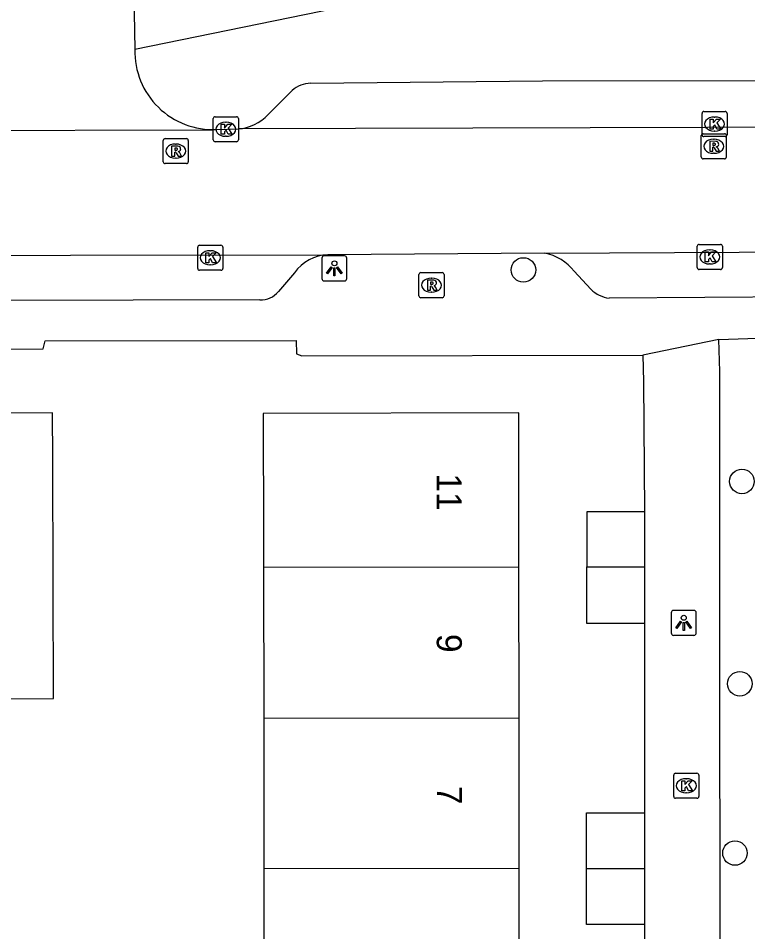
# Model space of a CAD drawing. Extents: x 160732 to 162105, y 387428 to 388479.
# Drawn here: x 161647.34 to 161676.44, y 388050.47 to 388086.9 of the extents above; entities that cross this region are included whole.
import ezdxf

# ---------------------------------------------------------------- set-up
doc = ezdxf.new("R2010")
doc.units = 0
for name, color, linetype in [('IMGEO_Boom', 7, 'Continuous'), ('IMGEO_Kolk', 7, 'Continuous'), ('IMGEO_Lichtpunt', 7, 'Continuous'), ('IMGEO_Muur', 7, 'Continuous'), ('IMGEO_Pand', 7, 'Continuous'), ('IMGEO_Pand_nummerreeks', 7, 'Continuous'), ('IMGEO_Rijbaan_lokaal_open', 7, 'Continuous'), ('IMGEO_Rioolput', 7, 'Continuous'), ('IMGEO_Voetpad_open', 7, 'Continuous')]:
    doc.layers.add(name, color=color, linetype=linetype)

msp = doc.modelspace()

# ---------------------------------------------------------------- linework, layer by layer
at = {"layer": 'IMGEO_Boom'}
for centre in [(161667.491, 388076.862), (161676.206, 388068.429), (161676.122, 388060.361), (161675.929, 388053.611)]:
    msp.add_circle(centre, 0.489, dxfattribs=at)
at = {"layer": 'IMGEO_Kolk'}
for p, q in [((161674.614, 388082.254), (161674.614, 388083.106)), ((161674.689, 388083.18), (161675.541, 388083.18)), ((161675.615, 388083.106), (161675.615, 388082.254)), ((161655.12, 388082.046), (161655.12, 388082.898)), ((161655.195, 388082.972), (161656.047, 388082.972)), ((161655.608, 388082.752), (161655.633, 388082.752)), ((161656.121, 388082.898), (161656.121, 388082.046)), ((161675.102, 388082.96), (161675.127, 388082.96)), ((161675.125, 388082.4), (161675.1, 388082.4)), ((161655.631, 388082.192), (161655.606, 388082.192)), ((161675.541, 388082.18), (161674.689, 388082.18)), ((161656.047, 388081.972), (161655.195, 388081.972)), ((161654.5, 388076.922), (161654.5, 388077.774)), ((161654.575, 388077.848), (161655.427, 388077.848)), ((161654.988, 388077.628), (161655.013, 388077.628)), ((161655.501, 388077.774), (161655.501, 388076.922)), ((161674.425, 388076.954), (161674.425, 388077.806)), ((161674.5, 388077.88), (161675.352, 388077.88)), ((161674.913, 388077.66), (161674.938, 388077.66)), ((161675.426, 388077.806), (161675.426, 388076.954)), ((161655.011, 388077.068), (161654.986, 388077.068)), ((161674.936, 388077.1), (161674.911, 388077.1)), ((161655.427, 388076.848), (161654.575, 388076.848)), ((161675.352, 388076.88), (161674.5, 388076.88)), ((161673.487, 388055.868), (161673.487, 388056.72)), ((161673.562, 388056.794), (161674.414, 388056.794)), ((161673.975, 388056.574), (161674, 388056.574)), ((161674.488, 388056.72), (161674.488, 388055.868)), ((161674.414, 388055.794), (161673.562, 388055.794)), ((161673.998, 388056.014), (161673.973, 388056.014))]:
    msp.add_line(p, q, dxfattribs=at)
for points in [[(161674.614, 388082.254), (161674.614, 388083.106)], [(161674.689, 388083.18), (161675.541, 388083.18)], [(161675.615, 388083.106), (161675.615, 388082.254)], [(161655.12, 388082.046), (161655.12, 388082.898)], [(161655.195, 388082.972), (161656.047, 388082.972)], [(161656.121, 388082.898), (161656.121, 388082.046)], [(161674.935, 388082.88), (161675.058, 388082.88), (161675.058, 388082.729), (161675.188, 388082.88), (161675.352, 388082.88), (161675.206, 388082.729), (161675.359, 388082.48), (161675.207, 388082.48), (161675.122, 388082.644), (161675.058, 388082.577), (161675.058, 388082.48), (161674.935, 388082.48), (161674.935, 388082.88)], [(161655.441, 388082.672), (161655.564, 388082.672), (161655.564, 388082.521), (161655.694, 388082.672), (161655.858, 388082.672), (161655.712, 388082.521), (161655.865, 388082.272), (161655.713, 388082.272), (161655.628, 388082.436), (161655.564, 388082.369), (161655.564, 388082.272), (161655.441, 388082.272), (161655.441, 388082.672)], [(161675.541, 388082.18), (161674.689, 388082.18)], [(161656.047, 388081.972), (161655.195, 388081.972)], [(161654.5, 388076.922), (161654.5, 388077.774)], [(161654.575, 388077.848), (161655.427, 388077.848)], [(161655.501, 388077.774), (161655.501, 388076.922)], [(161674.425, 388076.954), (161674.425, 388077.806)], [(161674.5, 388077.88), (161675.352, 388077.88)], [(161675.426, 388077.806), (161675.426, 388076.954)], [(161654.821, 388077.548), (161654.944, 388077.548), (161654.944, 388077.397), (161655.074, 388077.548), (161655.238, 388077.548), (161655.092, 388077.397), (161655.245, 388077.148), (161655.093, 388077.148), (161655.008, 388077.312), (161654.944, 388077.245), (161654.944, 388077.148), (161654.821, 388077.148), (161654.821, 388077.548)], [(161674.746, 388077.58), (161674.869, 388077.58), (161674.869, 388077.429), (161674.999, 388077.58), (161675.163, 388077.58), (161675.017, 388077.429), (161675.17, 388077.18), (161675.018, 388077.18), (161674.933, 388077.344), (161674.869, 388077.277), (161674.869, 388077.18), (161674.746, 388077.18), (161674.746, 388077.58)], [(161655.427, 388076.848), (161654.575, 388076.848)], [(161675.352, 388076.88), (161674.5, 388076.88)], [(161673.487, 388055.868), (161673.487, 388056.72)], [(161673.562, 388056.794), (161674.414, 388056.794)], [(161673.808, 388056.494), (161673.931, 388056.494), (161673.931, 388056.343), (161674.061, 388056.494), (161674.225, 388056.494), (161674.079, 388056.343), (161674.232, 388056.094), (161674.08, 388056.094), (161673.995, 388056.258), (161673.931, 388056.191), (161673.931, 388056.094), (161673.808, 388056.094), (161673.808, 388056.494)], [(161674.488, 388056.72), (161674.488, 388055.868)], [(161674.414, 388055.794), (161673.562, 388055.794)]]:
    msp.add_lwpolyline(points, dxfattribs=at)
for centre, start, end in [((161674.691, 388083.104), 91.552, 178.448), ((161674.691, 388083.104), 91.552, 178.448), ((161675.539, 388083.104), 1.552, 88.448), ((161675.539, 388083.104), 1.552, 88.448), ((161655.197, 388082.896), 91.552, 178.448), ((161655.197, 388082.896), 91.552, 178.448), ((161656.045, 388082.896), 1.552, 88.448), ((161656.045, 388082.896), 1.552, 88.448), ((161655.197, 388082.048), 181.552, 268.448), ((161655.197, 388082.048), 181.552, 268.448), ((161656.045, 388082.048), 271.552, 358.448), ((161656.045, 388082.048), 271.552, 358.448), ((161674.691, 388082.256), 181.552, 268.448), ((161674.691, 388082.256), 181.552, 268.448), ((161675.539, 388082.256), 271.552, 358.448), ((161675.539, 388082.256), 271.552, 358.448), ((161654.577, 388077.772), 91.552, 178.448), ((161654.577, 388077.772), 91.552, 178.448), ((161655.425, 388077.772), 1.552, 88.448), ((161655.425, 388077.772), 1.552, 88.448), ((161674.502, 388077.804), 91.552, 178.448), ((161674.502, 388077.804), 91.552, 178.448), ((161675.35, 388077.804), 1.552, 88.448), ((161675.35, 388077.804), 1.552, 88.448), ((161654.577, 388076.924), 181.552, 268.448), ((161654.577, 388076.924), 181.552, 268.448), ((161655.425, 388076.924), 271.552, 358.448), ((161655.425, 388076.924), 271.552, 358.448), ((161674.502, 388076.956), 181.552, 268.448), ((161674.502, 388076.956), 181.552, 268.448), ((161675.35, 388076.956), 271.552, 358.448), ((161675.35, 388076.956), 271.552, 358.448), ((161673.564, 388056.718), 91.552, 178.448), ((161673.564, 388056.718), 91.552, 178.448), ((161674.412, 388056.718), 1.552, 88.448), ((161674.412, 388056.718), 1.552, 88.448), ((161673.564, 388055.87), 181.552, 268.448), ((161673.564, 388055.87), 181.552, 268.448), ((161674.412, 388055.87), 271.552, 358.448), ((161674.412, 388055.87), 271.552, 358.448)]:
    msp.add_arc(centre, 0.0765, start, end, dxfattribs=at)
for centre, major_axis, ratio, start_param, end_param in [((161655.607, 388082.472), (-0.387, 0.002), 0.722429, 4.712389, 7.853982), ((161655.632, 388082.472), (-0.39, 0.002), 0.717154, 1.570796, 4.712389), ((161675.101, 388082.68), (-0.387, 0.002), 0.722429, 4.712389, 7.853982), ((161675.126, 388082.68), (-0.39, 0.002), 0.717154, 1.570796, 4.712389), ((161654.987, 388077.348), (-0.387, 0.002), 0.722429, 4.712389, 7.853982), ((161655.012, 388077.348), (-0.39, 0.002), 0.717154, 1.570796, 4.712389), ((161674.912, 388077.38), (-0.387, 0.002), 0.722429, 4.712389, 7.853982), ((161674.937, 388077.38), (-0.39, 0.002), 0.717154, 1.570796, 4.712389), ((161673.974, 388056.294), (-0.387, 0.002), 0.722429, 4.712389, 7.853982), ((161673.999, 388056.294), (-0.39, 0.002), 0.717154, 1.570796, 4.712389)]:
    msp.add_ellipse(centre, major_axis=major_axis, ratio=ratio, start_param=start_param, end_param=end_param, dxfattribs=at)
at = {"layer": 'IMGEO_Lichtpunt'}
for p, q in [((161659.451, 388077.328), (161659.451, 388076.521)), ((161659.451, 388077.328), (161659.451, 388076.521)), ((161660.353, 388077.423), (161659.545, 388077.423)), ((161660.353, 388077.423), (161659.545, 388077.423)), ((161660.447, 388076.521), (161660.447, 388077.328)), ((161660.447, 388076.521), (161660.447, 388077.328)), ((161659.545, 388076.427), (161660.353, 388076.427)), ((161659.545, 388076.427), (161660.353, 388076.427)), ((161673.386, 388063.193), (161673.386, 388062.386)), ((161673.386, 388063.193), (161673.386, 388062.386)), ((161674.288, 388063.288), (161673.48, 388063.288)), ((161674.288, 388063.288), (161673.48, 388063.288)), ((161674.382, 388062.386), (161674.382, 388063.193)), ((161674.382, 388062.386), (161674.382, 388063.193)), ((161673.48, 388062.292), (161674.288, 388062.292)), ((161673.48, 388062.292), (161674.288, 388062.292))]:
    msp.add_line(p, q, dxfattribs=at)
for points in [[(161659.825, 388076.992), (161659.864, 388076.964), (161659.676, 388076.702), (161659.638, 388076.729), (161659.825, 388076.992)], [(161659.927, 388076.944), (161659.974, 388076.944), (161659.974, 388076.622), (161659.927, 388076.622), (161659.927, 388076.944)], [(161660.037, 388076.964), (161660.075, 388076.991), (161660.262, 388076.729), (161660.223, 388076.701), (161660.037, 388076.964)], [(161673.76, 388062.857), (161673.799, 388062.829), (161673.611, 388062.567), (161673.573, 388062.594), (161673.76, 388062.857)], [(161673.862, 388062.809), (161673.909, 388062.809), (161673.909, 388062.487), (161673.862, 388062.487), (161673.862, 388062.809)], [(161673.972, 388062.829), (161674.01, 388062.856), (161674.197, 388062.594), (161674.158, 388062.566), (161673.972, 388062.829)]]:
    msp.add_lwpolyline(points, dxfattribs=at)
for centre in [(161659.95, 388077.126), (161673.885, 388062.991)]:
    msp.add_circle(centre, 0.0994, dxfattribs=at)
for centre, start, end in [((161659.545, 388077.328), 90, 180), ((161659.545, 388077.328), 90, 180), ((161660.353, 388077.328), 0, 90), ((161660.353, 388077.328), 0, 90), ((161659.545, 388076.521), 180, 270), ((161659.545, 388076.521), 180, 270), ((161660.353, 388076.521), 270, 0), ((161660.353, 388076.521), 270, 360), ((161673.48, 388063.193), 90, 180), ((161673.48, 388063.193), 90, 180), ((161674.288, 388063.193), 0, 90), ((161674.288, 388063.193), 0, 90), ((161673.48, 388062.386), 180, 270), ((161673.48, 388062.386), 180, 270), ((161674.288, 388062.386), 270, 0), ((161674.288, 388062.386), 270, 360)]:
    msp.add_arc(centre, 0.0946, start, end, dxfattribs=at)
at = {"layer": 'IMGEO_Muur'}
msp.add_lwpolyline([(161648.409, 388074.033), (161658.432, 388074.047)], dxfattribs=at)
at = {"layer": 'IMGEO_Pand'}
for points in [[(161642.008, 388059.762), (161648.751, 388059.778), (161648.736, 388064.321), (161648.719, 388069.32), (161648.713, 388071.16), (161646.003, 388071.151), (161646.009, 388069.316), (161641.993, 388069.309)], [(161667.31, 388065.021), (161667.303, 388071.16), (161657.105, 388071.136), (161657.117, 388066.183), (161657.119, 388065.009)], [(161672.316, 388067.214), (161670.016, 388067.213), (161670.017, 388065.024)], [(161672.316, 388067.214), (161672.317, 388065.027)], [(161657.119, 388065.009), (161667.31, 388065.021)], [(161657.119, 388065.009), (161657.13, 388058.994)], [(161667.317, 388059.006), (161667.31, 388065.021)], [(161670.017, 388065.024), (161672.317, 388065.027)], [(161672.318, 388062.764), (161670.018, 388062.763), (161670.017, 388065.024)], [(161672.317, 388065.027), (161672.318, 388062.764)], [(161657.13, 388058.994), (161667.317, 388059.006)], [(161657.13, 388058.994), (161657.141, 388052.979)], [(161667.324, 388052.99), (161667.317, 388059.006)], [(161670.013, 388052.993), (161670.013, 388055.214), (161672.321, 388055.214)], [(161672.321, 388055.214), (161672.322, 388052.995)], [(161667.324, 388052.99), (161657.141, 388052.979)], [(161657.141, 388052.979), (161657.153, 388046.963)], [(161667.33, 388046.974), (161667.324, 388052.99)], [(161670.013, 388052.993), (161672.322, 388052.995)], [(161672.323, 388050.764), (161670.013, 388050.764), (161670.013, 388052.993)], [(161672.322, 388052.995), (161672.323, 388050.764)]]:
    msp.add_lwpolyline(points, dxfattribs=at)
at = {"layer": 'IMGEO_Rijbaan_lokaal_open'}
for points in [[(161651.954, 388089.668), (161651.957, 388087.864), (161651.994, 388085.649)], [(161644.081, 388082.419), (161655.11, 388082.449), (161655.252, 388082.463)], [(161655.252, 388082.463), (161656.115, 388082.485)], [(161716.971, 388082.667), (161656.115, 388082.485)], [(161608.36, 388077.398), (161659.69, 388077.461)], [(161668.334, 388077.537), (161659.69, 388077.461)], [(161668.334, 388077.537), (161681.287, 388077.594)]]:
    msp.add_lwpolyline(points, dxfattribs=at)
msp.add_arc((161655.105, 388085.572), 3.112, 178.5795, 272.7008, dxfattribs=at)
at = {"layer": 'IMGEO_Rioolput'}
for p, q in [((161653.123, 388081.176), (161653.123, 388082.028)), ((161653.198, 388082.102), (161654.05, 388082.102)), ((161654.124, 388082.028), (161654.124, 388081.176)), ((161674.583, 388081.366), (161674.583, 388082.218)), ((161674.658, 388082.292), (161675.51, 388082.292)), ((161675.071, 388082.072), (161675.096, 388082.072)), ((161675.584, 388082.218), (161675.584, 388081.366)), ((161653.611, 388081.882), (161653.636, 388081.882)), ((161653.634, 388081.322), (161653.609, 388081.322)), ((161675.51, 388081.292), (161674.658, 388081.292)), ((161675.094, 388081.512), (161675.069, 388081.512)), ((161654.05, 388081.102), (161653.198, 388081.102)), ((161663.324, 388075.829), (161663.324, 388076.681)), ((161663.399, 388076.755), (161664.251, 388076.755)), ((161663.812, 388076.535), (161663.837, 388076.535)), ((161664.325, 388076.681), (161664.325, 388075.829)), ((161663.835, 388075.975), (161663.81, 388075.975)), ((161664.251, 388075.755), (161663.399, 388075.755))]:
    msp.add_line(p, q, dxfattribs=at)
for points in [[(161653.123, 388081.176), (161653.123, 388082.028)], [(161653.198, 388082.102), (161654.05, 388082.102)], [(161654.124, 388082.028), (161654.124, 388081.176)], [(161674.583, 388081.366), (161674.583, 388082.218)], [(161674.658, 388082.292), (161675.51, 388082.292)], [(161675.172, 388081.99), (161674.92, 388081.992), (161674.92, 388081.592)], [(161675.584, 388082.218), (161675.584, 388081.366)], [(161653.712, 388081.8), (161653.46, 388081.802), (161653.46, 388081.402)], [(161653.638, 388081.721), (161653.584, 388081.721), (161653.584, 388081.64)], [(161653.584, 388081.64), (161653.636, 388081.64)], [(161674.92, 388081.592), (161675.044, 388081.592), (161675.044, 388081.754), (161675.055, 388081.754)], [(161675.098, 388081.911), (161675.044, 388081.911), (161675.044, 388081.83)], [(161675.044, 388081.83), (161675.096, 388081.83)], [(161675.102, 388081.725), (161675.173, 388081.592), (161675.313, 388081.592), (161675.248, 388081.718)], [(161653.46, 388081.402), (161653.584, 388081.402), (161653.584, 388081.564), (161653.595, 388081.564)], [(161653.642, 388081.535), (161653.713, 388081.402), (161653.853, 388081.402), (161653.788, 388081.528)], [(161675.51, 388081.292), (161674.658, 388081.292)], [(161654.05, 388081.102), (161653.198, 388081.102)], [(161663.324, 388075.829), (161663.324, 388076.681)], [(161663.399, 388076.755), (161664.251, 388076.755)], [(161664.325, 388076.681), (161664.325, 388075.829)], [(161663.913, 388076.453), (161663.661, 388076.455), (161663.661, 388076.055)], [(161663.661, 388076.055), (161663.785, 388076.055), (161663.785, 388076.217), (161663.796, 388076.217)], [(161663.839, 388076.374), (161663.785, 388076.374), (161663.785, 388076.293)], [(161663.785, 388076.293), (161663.837, 388076.293)], [(161663.843, 388076.188), (161663.914, 388076.055), (161664.054, 388076.055), (161663.989, 388076.181)], [(161664.251, 388075.755), (161663.399, 388075.755)]]:
    msp.add_lwpolyline(points, dxfattribs=at)
for centre, radius, start, end in [((161653.2, 388082.026), 0.0765, 91.552, 178.448), ((161653.2, 388082.026), 0.0765, 91.552, 178.448), ((161654.048, 388082.026), 0.0765, 1.552, 88.448), ((161654.048, 388082.026), 0.0765, 1.552, 88.448), ((161674.66, 388082.216), 0.0765, 91.552, 178.448), ((161674.66, 388082.216), 0.0765, 91.552, 178.448), ((161675.171, 388081.88), 0.109, 350.3612, 89.416), ((161675.508, 388082.216), 0.0765, 1.552, 88.448), ((161675.508, 388082.216), 0.0765, 1.552, 88.448), ((161653.62, 388081.829), 0.19, 274.7715, 282.9687), ((161653.644, 388081.625), 0.0964, 77.0061, 93.1865), ((161653.658, 388081.682), 0.0378, 276.6634, 79.6772), ((161653.711, 388081.69), 0.109, 350.3612, 89.416), ((161653.709, 388081.69), 0.112, 277.5842, 350.9817), ((161675.054, 388081.701), 0.0533, 26.0293, 88.6989), ((161675.08, 388082.019), 0.19, 274.7715, 282.9687), ((161675.104, 388081.815), 0.0964, 77.0061, 93.1865), ((161675.118, 388081.872), 0.0378, 276.6634, 79.6772), ((161675.169, 388081.88), 0.112, 277.5842, 350.9817), ((161675.153, 388081.665), 0.108, 29.5134, 73.7905), ((161653.594, 388081.511), 0.0533, 26.0293, 88.6989), ((161653.693, 388081.475), 0.108, 29.5134, 73.7905), ((161674.66, 388081.368), 0.0765, 181.552, 268.448), ((161674.66, 388081.368), 0.0765, 181.552, 268.448), ((161675.508, 388081.368), 0.0765, 271.552, 358.448), ((161675.508, 388081.368), 0.0765, 271.552, 358.448), ((161653.2, 388081.178), 0.0765, 181.552, 268.448), ((161653.2, 388081.178), 0.0765, 181.552, 268.448), ((161654.048, 388081.178), 0.0765, 271.552, 358.448), ((161654.048, 388081.178), 0.0765, 271.552, 358.448), ((161663.401, 388076.679), 0.0765, 91.552, 178.448), ((161663.401, 388076.679), 0.0765, 91.552, 178.448), ((161664.249, 388076.679), 0.0765, 1.552, 88.448), ((161664.249, 388076.679), 0.0765, 1.552, 88.448), ((161663.795, 388076.164), 0.0533, 26.0293, 88.6989), ((161663.821, 388076.482), 0.19, 274.7715, 282.9687), ((161663.845, 388076.278), 0.0964, 77.0061, 93.1865), ((161663.859, 388076.335), 0.0378, 276.6634, 79.6772), ((161663.912, 388076.343), 0.109, 350.3612, 89.416), ((161663.91, 388076.343), 0.112, 277.5842, 350.9817), ((161663.894, 388076.128), 0.108, 29.5134, 73.7905), ((161663.401, 388075.831), 0.0765, 181.552, 268.448), ((161663.401, 388075.831), 0.0765, 181.552, 268.448), ((161664.249, 388075.831), 0.0765, 271.552, 358.448), ((161664.249, 388075.831), 0.0765, 271.552, 358.448)]:
    msp.add_arc(centre, radius, start, end, dxfattribs=at)
for centre, major_axis, ratio, start_param, end_param in [((161675.07, 388081.792), (-0.387, 0.002), 0.722429, 4.712389, 7.853982), ((161675.095, 388081.792), (-0.39, 0.002), 0.717154, 1.570796, 4.712389), ((161653.61, 388081.602), (-0.387, 0.002), 0.722429, 4.712389, 7.853982), ((161653.635, 388081.602), (-0.39, 0.002), 0.717154, 1.570796, 4.712389), ((161663.811, 388076.255), (-0.387, 0.002), 0.722429, 4.712389, 7.853982), ((161663.836, 388076.255), (-0.39, 0.002), 0.717154, 1.570796, 4.712389)]:
    msp.add_ellipse(centre, major_axis=major_axis, ratio=ratio, start_param=start_param, end_param=end_param, dxfattribs=at)
at = {"layer": 'IMGEO_Voetpad_open'}
for points in [[(161660.641, 388087.425), (161651.994, 388085.649)], [(161659.006, 388084.309), (161668.251, 388084.399), (161713.98, 388084.438)], [(161657.305, 388083.056), (161658.272, 388084.012)], [(161658.366, 388076.742), (161657.719, 388076.001)], [(161670.181, 388076.09), (161669.518, 388076.807)], [(161656.977, 388075.67), (161611.545, 388075.556)], [(161678.539, 388075.787), (161670.913, 388075.73)], [(161569.991, 388073.544), (161577.878, 388073.515), (161586.934, 388073.375), (161608.003, 388073.53), (161648.329, 388073.72), (161648.409, 388074.033), (161658.432, 388074.047), (161658.44, 388073.516), (161658.649, 388073.436), (161672.258, 388073.459)], [(161675.284, 388074.093), (161672.258, 388073.459)], [(161675.284, 388074.093), (161678.363, 388074.194), (161698.727, 388074.065), (161698.776, 388074.065)], [(161675.381, 388012.829), (161675.377, 388013.605), (161675.369, 388014.979), (161675.344, 388038.739), (161675.32, 388072.817), (161675.284, 388074.093)], [(161672.258, 388073.459), (161672.274, 388072.414), (161672.316, 388067.214)], [(161672.318, 388062.764), (161672.321, 388055.214)], [(161672.323, 388050.764), (161672.327, 388043.194)]]:
    msp.add_lwpolyline(points, dxfattribs=at)
for centre, radius, start, end in [((161659.022, 388083.213), 1.096, 90.8551, 133.2045), ((161655.974, 388084.305), 1.826, 274.4419, 316.8245), ((161659.707, 388075.851), 1.611, 90.6174, 146.3911), ((161667.942, 388075.576), 1.999, 37.9869, 78.7009), ((161657.02, 388076.571), 0.902, 267.2596, 320.8229), ((161671.091, 388077.016), 1.298, 225.499, 262.1248)]:
    msp.add_arc(centre, radius, start, end, dxfattribs=at)

# ---------------------------------------------------------------- texts
at = {"layer": 'IMGEO_Pand_nummerreeks'}
for s, p in [('11', (161664.026, 388068.749)), ('9', (161664.033, 388062.347)), ('7', (161664.04, 388056.29))]:
    msp.add_text(s, height=1, rotation=270.0646, dxfattribs=at).set_placement(p)

doc.saveas('drawing.dxf')
